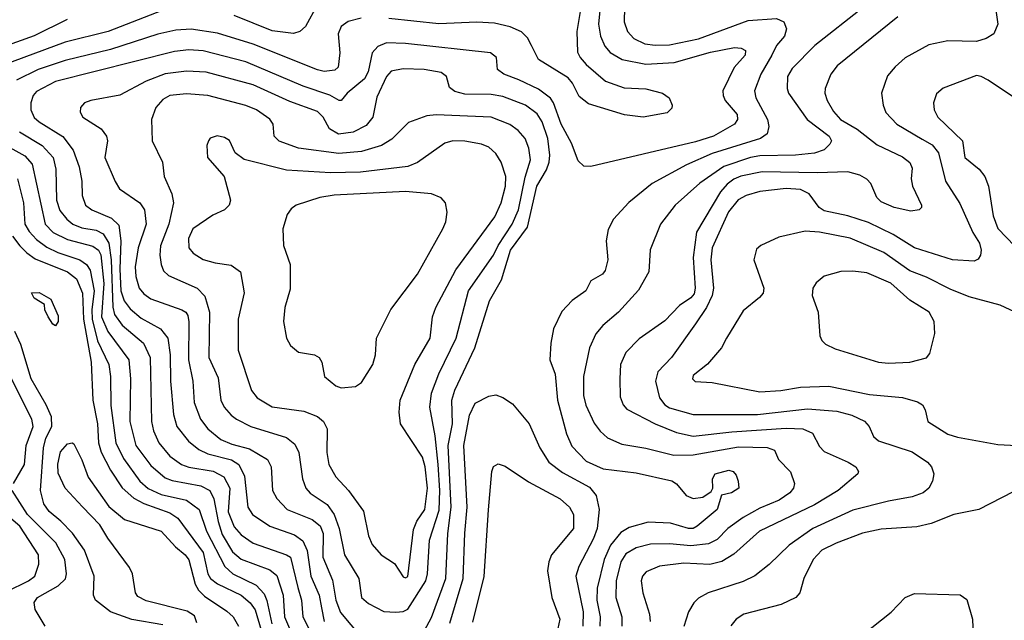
# Model space of a CAD drawing. Extents: x 997026 to 1115308, y 536381 to 619039.
# Tile 401 of 484: x 1069774 to 1073912, y 602380 to 604904. Entities that reach past the tile are written whole.
import ezdxf

# ---------------------------------------------------------------- set-up
doc = ezdxf.new("R2010")
doc.units = 0

msp = doc.modelspace()

# ---------------------------------------------------------------- linework, layer by layer
at = {"layer": '0CON20XD'}
for points in [[(1072221, 605029), (1072206.5, 604885), (1072215.2, 604835.2), (1072233.3, 604793.3), (1072256, 604766), (1072306.1, 604736.1), (1072405, 604717.6), (1072525, 604724.8), (1072677.6, 604767.6), (1072777.8, 604787.8), (1072806.7, 604785), (1072824.4, 604774.4), (1072823.1, 604755), (1072776.6, 604703.4), (1072729.5, 604605), (1072730.3, 604585), (1072739.7, 604565), (1072789.3, 604505), (1072791.3, 604485), (1072777.7, 604465), (1072690, 604415), (1072615, 604390.4), (1072175, 604287.1), (1072145, 604288), (1072120.6, 604310.6), (1072093.8, 604385), (1072049.7, 604465), (1072017.9, 604555), (1072005, 604574.6), (1071955, 604612.2), (1071871.2, 604651.2), (1071808.6, 604675), (1071782, 604695), (1071778, 604745), (1071752.5, 604765), (1071395, 604803.3), (1071315, 604806.8), (1071278.9, 604791.1), (1071255.9, 604765), (1071237.9, 604685), (1071222.9, 604655), (1071150.4, 604595), (1071125, 604564), (1071115.9, 604564.1), (1071077.3, 604587.3), (1070964.6, 604624.6), (1070725, 604727), (1070545, 604773.1), (1070485, 604777), (1070425, 604770), (1069925, 604643.9), (1069845, 604602.5), (1069830.4, 604585), (1069820.7, 604555), (1069820, 604525), (1069835, 604492.5), (1069855, 604474.3), (1069955, 604413.1), (1069999.2, 604355), (1070023.7, 604285), (1070034.7, 604225), (1070036, 604165), (1070050.8, 604125), (1070076.5, 604105), (1070160, 604070), (1070190.6, 604040.6), (1070199.5, 603975), (1070194.2, 603855), (1070198.7, 603765), (1070212.8, 603722.8), (1070238.3, 603688.3), (1070285, 603649), (1070365.4, 603605), (1070395.8, 603565), (1070405.9, 603495.9), (1070407.5, 603385), (1070420.2, 603245), (1070434.1, 603194.1), (1070482.8, 603132.8), (1070527.4, 603097.4), (1070565, 603079.8), (1070664.4, 603054.4), (1070695, 603034.7), (1070719.3, 602985), (1070732.1, 602855), (1070751.8, 602825), (1070824.8, 602774.8), (1070929.4, 602739.4), (1070964, 602714), (1070982.6, 602672.6), (1070997, 602565), (1071032.7, 602485), (1071042.5, 602432.5), (1071053.9, 602375)], [(1073866, 605025), (1073885.5, 604885), (1073868.1, 604845), (1073835.7, 604824.3), (1073795, 604812.4), (1073675, 604814.6), (1073595, 604797.8), (1073495, 604743.1), (1073453.4, 604706.6), (1073421.7, 604668.3), (1073395.5, 604595), (1073402.9, 604545), (1073414.2, 604514.2), (1073460, 604465), (1073567.5, 604402.5), (1073608.7, 604378.7), (1073635.1, 604345.1), (1073664.7, 604225), (1073725, 604131.5), (1073780.2, 604010.2), (1073807.4, 603965), (1073814.7, 603935), (1073812.3, 603915), (1073802.2, 603897.8), (1073785, 603888.8), (1073695, 603894.8), (1073535, 603944.7), (1073445, 604001.9), (1073341.7, 604051.7), (1073255, 604079.6), (1073155, 604100.2), (1073134.1, 604115), (1073092.3, 604172.3), (1073055, 604191), (1072995, 604194), (1072885, 604182), (1072827.1, 604165), (1072793.5, 604146.5), (1072752.8, 604097.2), (1072683.9, 603945), (1072678.3, 603895), (1072690.2, 603775), (1072684.8, 603745), (1072660, 603695), (1072614.4, 603625.6), (1072513.2, 603485), (1072455.9, 603424.1), (1072446.2, 603385), (1072462.4, 603315), (1072485, 603285.9), (1072505, 603272.5), (1072605, 603245.2), (1072875, 603244.8), (1073085, 603268), (1073208.2, 603258.2), (1073271.9, 603241.9), (1073325, 603217.2), (1073344.6, 603195), (1073362.9, 603152.9), (1073383.7, 603133.7), (1073525, 603088.2), (1073589.5, 603045), (1073606.5, 603025), (1073616.5, 602995), (1073610.5, 602965), (1073595.6, 602935), (1073571.4, 602915), (1073525, 602898.8), (1073425, 602880.5), (1073275, 602842.8), (1073107.9, 602765), (1073008.5, 602695), (1072924.4, 602615), (1072863.1, 602566.9), (1072815, 602542.2), (1072668, 602495), (1072627.4, 602472.6), (1072607.4, 602452.6), (1072584.5, 602415), (1072565.9, 602354.1)], [(1071023.5, 604965), (1070974.4, 604875), (1070951.4, 604855), (1070924.7, 604845.3), (1070835, 604857.9), (1070675, 604921.2)], [(1070373.3, 604943.3), (1070145.7, 604855), (1069965, 604809.2), (1069705, 604713.2)], [(1072132.9, 604955), (1072115.4, 604855), (1072118, 604768), (1072129.5, 604745), (1072155.2, 604715.2), (1072235.4, 604645.4), (1072315, 604618.2), (1072405, 604613.5), (1072475.5, 604595.5), (1072503.3, 604575), (1072516.2, 604545), (1072515, 604532.5), (1072495, 604512), (1072395, 604494.4), (1072316.1, 604503.9), (1072165, 604550.5), (1072125, 604581.1), (1072097.3, 604637.2), (1072079.1, 604659.1), (1071955, 604736.4), (1071924.7, 604795), (1071908.4, 604828.4), (1071883.2, 604853.2), (1071835, 604874.6), (1071768.8, 604888.8), (1071695, 604893.4), (1071535, 604887.2), (1071325, 604909.3)], [(1073318.9, 604955), (1073115.5, 604795), (1073020.5, 604699.5), (1073000.9, 604665), (1072999.6, 604615), (1073004.7, 604594.7), (1073083.2, 604485), (1073176.6, 604415), (1073185.3, 604395), (1073179.6, 604380.4), (1073155, 604357.5), (1073115, 604342.5), (1073035.2, 604334.8), (1072885, 604332.5), (1072845, 604324.5), (1072733.6, 604286.4), (1072633.2, 604216.8), (1072528.2, 604125), (1072467.9, 604045), (1072423.9, 603936.1), (1072418.5, 603845), (1072375, 603767.1), (1072290.9, 603675), (1072225, 603618.2), (1072195, 603583.3), (1072168.7, 603525), (1072143.4, 603405), (1072144.1, 603325), (1072153.4, 603283.4), (1072188.7, 603208.7), (1072214.3, 603174.3), (1072245, 603147.3), (1072305, 603120.6), (1072405, 603103.7), (1072523.3, 603073.3), (1072605, 603074.8), (1072795, 603109.2), (1072915, 603106.5), (1072946.7, 603095), (1072962.5, 603055), (1073013.6, 603003.6), (1073030, 602955), (1073026.2, 602935), (1073011.5, 602915), (1072965.7, 602884.3), (1072885, 602850.7), (1072815, 602812.5), (1072750.5, 602765), (1072705, 602719.3), (1072669, 602701), (1072595, 602692.1), (1072505, 602700.5), (1072425, 602699.4), (1072365.5, 602684.5), (1072321.4, 602658.6), (1072301.1, 602625), (1072280.7, 602545), (1072279.2, 602475), (1072304.7, 602395), (1072304.7, 602355)], [(1072316, 604955), (1072314.6, 604895), (1072327.9, 604855), (1072355.5, 604825), (1072401.9, 604801.9), (1072445, 604796.6), (1072505, 604798.8), (1072626.9, 604823.1), (1072835, 604900.7), (1072955, 604908.9), (1072985.5, 604895), (1072997.3, 604865), (1072988.4, 604835), (1072954.5, 604795.5), (1072934.8, 604755)], [(1069973.5, 604905), (1069835, 604836.1), (1069685, 604783)], [(1071209, 604911), (1071155, 604896.8), (1071124.6, 604875), (1071112.7, 604845), (1071119.1, 604765), (1071112.5, 604705), (1071098.3, 604691.7), (1071053.7, 604686.3), (1071025, 604692.7), (1070755, 604801.2), (1070605, 604847), (1070495, 604864.8), (1070430.3, 604860.3), (1070355, 604842.5), (1070155, 604778.7), (1069965, 604732), (1069851.5, 604695), (1069760, 604650)], [(1073465, 604916.2), (1073210.1, 604709.9), (1073183.1, 604675), (1073159.6, 604615), (1073157.3, 604595), (1073167.1, 604565), (1073195, 604517.8), (1073223.8, 604485), (1073294, 604444), (1073377.8, 604377.8), (1073485, 604327.5), (1073515, 604304), (1073525, 604280), (1073521.1, 604235), (1073526.5, 604205), (1073564.3, 604125), (1073564, 604115), (1073554.4, 604105.6), (1073518.9, 604098.9), (1073448.8, 604115), (1073395, 604138.1), (1073376.3, 604156.3), (1073351.1, 604215), (1073335, 604234.4), (1073305, 604250.4), (1073255, 604264.7), (1073125, 604260.5), (1072895, 604265.2), (1072805, 604246.2), (1072775, 604234), (1072746.9, 604213.1), (1072719.9, 604180.1), (1072618.7, 604011.3), (1072604.8, 603905), (1072613.5, 603775), (1072608.2, 603751.8), (1072595, 603735.3), (1072547.2, 603702.8), (1072485, 603639.1), (1072377.9, 603562.1), (1072321.1, 603505), (1072299.6, 603455), (1072296.2, 603395), (1072298.3, 603318.3), (1072310.5, 603285), (1072325, 603267.1), (1072445, 603205.3), (1072535, 603168.4), (1072605, 603153.4), (1072767.5, 603172.5), (1072995, 603187.5), (1073065.2, 603185.2), (1073106.2, 603166.2), (1073135, 603110), (1073155, 603088.7), (1073255.8, 603045), (1073288, 603025), (1073300, 603005), (1073296.7, 602995), (1073214.4, 602925), (1073115, 602864.7), (1072883.9, 602753.9), (1072775, 602657.5), (1072725, 602627.4), (1072675.2, 602614.8), (1072565, 602619.3), (1072463.1, 602606.9), (1072406.9, 602583.1), (1072391.8, 602565), (1072386.2, 602545), (1072392.3, 602495), (1072420.8, 602405), (1072423.8, 602375)], [(1072934.8, 604755), (1072889.2, 604675), (1072862.5, 604605), (1072867.5, 604575), (1072916.7, 604485), (1072921.9, 604455), (1072916, 604425), (1072888, 604405), (1072685, 604341.4), (1072575.9, 604294.1), (1072432.2, 604215), (1072333.6, 604136.4), (1072270, 604065), (1072247.6, 604022.4), (1072239.4, 603975), (1072245.5, 603895), (1072235, 603850), (1072223.3, 603835), (1072174.1, 603805.9), (1072154, 603765), (1072096.1, 603723.9), (1072052.4, 603677.6), (1072018.1, 603605), (1072006.7, 603545), (1072002.2, 603475), (1072024.6, 603414.6), (1072033.9, 603305), (1072072.7, 603162.8), (1072095, 603112.2), (1072155, 603048.5), (1072225.7, 603015.7), (1072365, 602999.1), (1072515, 602965.4), (1072535, 602953.3), (1072574.7, 602904.7), (1072605, 602891.2), (1072645, 602897.1), (1072679.5, 602920.5), (1072686.7, 602935), (1072686.2, 602975), (1072696.7, 602995), (1072755, 603010.5), (1072772, 603005), (1072785, 602990), (1072794.2, 602965), (1072796, 602935), (1072765, 602915.8), (1072723.6, 602906.4), (1072705.5, 602845), (1072621.9, 602775), (1072605, 602766.2), (1072585, 602765.4), (1072508.6, 602788.6), (1072415, 602792.7), (1072335, 602769.7), (1072300.8, 602749.2), (1072257, 602695), (1072229.8, 602635), (1072200.4, 602515), (1072200, 602465), (1072213.8, 602395), (1072212, 602355)], [(1071446.6, 602285), (1071505, 602392.2), (1071564.8, 602555), (1071573, 602745), (1071587.1, 602855), (1071574.6, 603115), (1071592.7, 603205), (1071589.6, 603305), (1071602.9, 603347.1), (1071687.4, 603525), (1071748.1, 603721.9), (1071799, 603811), (1071837, 603935), (1071907.5, 604032.5), (1071947.8, 604205), (1071987.5, 604272.5), (1071999.3, 604305), (1072001.8, 604335), (1071994.2, 604405), (1071970.2, 604475), (1071949, 604509), (1071899.5, 604545), (1071805, 604580.7), (1071755, 604590.2), (1071645, 604591.4), (1071602.7, 604602.7), (1071579.7, 604619.7), (1071567.1, 604665), (1071545, 604681.5), (1071474, 604694), (1071385, 604698.1), (1071335, 604687.7), (1071315, 604665.6), (1071275, 604578), (1071258, 604495), (1071230.4, 604459.6), (1071175, 604430.7), (1071113.4, 604423.4), (1071075.9, 604445.9), (1071049, 604495), (1071025, 604518.8), (1070909.9, 604559.9), (1070755, 604630.9), (1070556.9, 604683.1), (1070475, 604687.5), (1070385, 604676.1), (1070304.8, 604645.2), (1070195, 604586.5), (1070072.5, 604565), (1070046.7, 604555), (1070028.8, 604535), (1070028, 604515), (1070038.8, 604495), (1070115.8, 604445), (1070138.6, 604415), (1070143.1, 604395), (1070131.9, 604325), (1070175, 604224), (1070193.2, 604193.2), (1070278.9, 604135), (1070298.9, 604105), (1070305.2, 604045), (1070272.4, 603945), (1070259.4, 603865), (1070261.6, 603825), (1070276.5, 603775), (1070295, 603751.3), (1070325, 603730.6), (1070455.8, 603685), (1070471.5, 603675), (1070480.4, 603660.4), (1070484.7, 603634.7), (1070482.8, 603475), (1070501.2, 603385), (1070506.9, 603295), (1070534.2, 603225), (1070565, 603183.9), (1070619.5, 603139.5), (1070665, 603119.8), (1070740.1, 603100.1), (1070815.9, 603055.9), (1070830.4, 603025), (1070836.1, 602925), (1070855, 602891.5), (1070898.5, 602845), (1071003.7, 602803.7), (1071037.4, 602777.4), (1071049.4, 602745), (1071048.1, 602645), (1071088.3, 602548.3), (1071103.2, 602465), (1071122.7, 602412.7), (1071296.4, 602205)], [(1073955, 604575.7), (1073845, 604649.2), (1073815, 604665.6), (1073795, 604669.4), (1073655, 604616.7), (1073627.4, 604592.6), (1073614.4, 604555), (1073616.9, 604525), (1073632.5, 604495), (1073736, 604395), (1073746, 604325), (1073806, 604276), (1073830, 604245), (1073845.4, 604205), (1073865, 604080), (1073885, 604027.1), (1074027.4, 603877.4)], [(1071355, 602414.6), (1071385, 602417.1), (1071405, 602427.1), (1071480.4, 602545), (1071487.9, 602575), (1071496.2, 602716.2), (1071536.9, 602843.1), (1071540.4, 602925), (1071533.3, 603035), (1071519.7, 603155), (1071497.3, 603275), (1071504.7, 603335), (1071535.8, 603415), (1071608.6, 603565), (1071659.8, 603765), (1071765, 603914.7), (1071785.5, 603955), (1071844.1, 604045), (1071869.8, 604105), (1071898, 604242), (1071920.2, 604315), (1071913.8, 604363.8), (1071897.7, 604405), (1071868.9, 604438.9), (1071833.5, 604463.5), (1071755, 604493.7), (1071525, 604503.8), (1071485, 604500), (1071408, 604472), (1071337.9, 604402.1), (1071295.2, 604374.8), (1071209.9, 604350.1), (1071115, 604341.2), (1070945, 604363.8), (1070865, 604393.3), (1070843.1, 604415), (1070838.6, 604465), (1070825, 604485.6), (1070768.9, 604525), (1070725, 604543.1), (1070565, 604585.3), (1070475, 604593.1), (1070405, 604585.3), (1070375, 604568.9), (1070346.6, 604535), (1070327.6, 604485), (1070330, 604395), (1070373.5, 604305), (1070381.5, 604245), (1070412.6, 604172.6), (1070420.6, 604135), (1070400, 604045), (1070366, 603954), (1070362.5, 603915), (1070368.2, 603875), (1070378.5, 603848.5), (1070398.8, 603828.8), (1070519.5, 603775), (1070552.4, 603742.4), (1070571.1, 603675), (1070568.8, 603485), (1070608.7, 603398.7), (1070618.7, 603305), (1070633.2, 603275), (1070662.5, 603242.5), (1070685, 603224.7), (1070744.8, 603194.8), (1070895, 603148.4), (1070930.5, 603120.5), (1070946.5, 603085), (1070962.9, 602975), (1070976.7, 602935), (1070994.5, 602914.5), (1071065.9, 602865.9), (1071095.2, 602825), (1071116.5, 602765), (1071138.4, 602655), (1071199.6, 602555), (1071210.5, 602475), (1071239.9, 602449.9), (1071305, 602416.2), (1071355, 602414.6)], [(1069772.3, 604432.3), (1069868.4, 604375), (1069914.2, 604325), (1069925.2, 604275.2), (1069928.3, 604145), (1069942.7, 604102.7), (1069972.2, 604065), (1069997.3, 604045), (1070035, 604029.8), (1070095, 604019), (1070125, 604003.5), (1070148.9, 603965), (1070158.5, 603895), (1070165.3, 603695.3), (1070172.4, 603665), (1070205, 603619.8), (1070294.2, 603544.2), (1070322, 603485), (1070327.6, 603215), (1070336.7, 603176.7), (1070359.2, 603125), (1070405, 603070), (1070454, 603034), (1070485, 603022.9), (1070586.6, 603006.6), (1070632.4, 602982.4), (1070657.1, 602935), (1070650.3, 602835), (1070675, 602772.8), (1070705, 602738.8), (1070755, 602704.3), (1070895.6, 602655.6), (1070912.1, 602645), (1070942.9, 602517.1), (1070958.4, 602465), (1070964, 602395), (1071004.1, 602315)], [(1069695, 604387.8), (1069795, 604331.8), (1069826.9, 604296.9), (1069880.2, 604045), (1069915, 604009.4), (1069975, 603979.7), (1070081.9, 603951.9), (1070105, 603935.3), (1070115.3, 603915.3), (1070127.6, 603795), (1070117.8, 603655), (1070144, 603594), (1070232.7, 603475), (1070240.2, 603395), (1070236.5, 603215), (1070262.6, 603115), (1070325, 603030), (1070385, 602978.9), (1070415, 602967.1), (1070535.4, 602945.4), (1070572.5, 602925), (1070590.4, 602890.4), (1070607.6, 602795), (1070625, 602740.3), (1070667.8, 602667.8), (1070705, 602637), (1070825, 602591.7), (1070855, 602567.8), (1070881.2, 602485), (1070887, 602395), (1070908.1, 602345)], [(1071395, 602558.5), (1071405, 602564.5), (1071428.9, 602761.1), (1071443.4, 602796.6), (1071477, 602845), (1071488, 602935), (1071478.7, 603025), (1071466.6, 603065), (1071374.4, 603205), (1071368.2, 603255), (1071372.9, 603305), (1071434, 603455), (1071499.3, 603565), (1071509.1, 603655), (1071522.2, 603695), (1071607.1, 603852.9), (1071771.2, 604075), (1071797.9, 604135), (1071816.4, 604205), (1071816.6, 604245), (1071797.7, 604305), (1071775, 604342.2), (1071745, 604368.1), (1071715, 604380.5), (1071645, 604393.6), (1071595, 604394.5), (1071561.2, 604385), (1071446.1, 604303.9), (1071405, 604287.6), (1071206.8, 604263.2), (1071080.1, 604260.1), (1070895, 604271.9), (1070716.6, 604316.6), (1070678.8, 604345), (1070655, 604396.2), (1070635, 604409.2), (1070604.1, 604415.9), (1070575, 604406.7), (1070566.7, 604395), (1070560, 604375), (1070563.3, 604325), (1070633.3, 604245), (1070660, 604145), (1070654, 604125), (1070635, 604104.3), (1070585, 604081.9), (1070502, 604025), (1070483.8, 603985), (1070485.4, 603945.4), (1070502.6, 603922.6), (1070545, 603895.5), (1070595, 603881.5), (1070663, 603873), (1070701.4, 603845), (1070716.6, 603756.6), (1070692.7, 603645), (1070692.7, 603515), (1070747.7, 603345), (1070771.9, 603315), (1070835, 603277.3), (1070968.1, 603258.1), (1071025, 603236.5), (1071051.4, 603215), (1071065.5, 603185), (1071064.6, 603084.6), (1071073.5, 603035), (1071102.1, 602982.1), (1071155.3, 602925.3), (1071218.5, 602838.5), (1071239.5, 602735), (1071255, 602698), (1071292.9, 602655), (1071348.8, 602618.8), (1071385, 602562.5), (1071395, 602558.5)], [(1069764.6, 604234.6), (1069790, 604135), (1069795.6, 604045), (1069813.3, 604013.4), (1069845, 603979.6), (1069888.2, 603948.2), (1069934.2, 603925.8), (1070026.8, 603895), (1070054.6, 603874.6), (1070070.7, 603850.7), (1070086.5, 603765), (1070076.9, 603685), (1070078.8, 603645), (1070101, 603555), (1070147.8, 603455), (1070155.6, 603405), (1070157.2, 603282.8), (1070178.1, 603125), (1070209.7, 603059.7), (1070278.4, 602965), (1070313.9, 602933.9), (1070368.6, 602908.6), (1070475, 602884.3), (1070528.6, 602845), (1070559.3, 602755), (1070635.8, 602605.8), (1070669.6, 602575), (1070767.8, 602527.8), (1070801.2, 602491.2), (1070813.2, 602463.2), (1070833, 602365)], [(1071125, 603357.1), (1071185, 603361.9), (1071211.1, 603378.9), (1071257.5, 603455), (1071269.5, 603495), (1071273.3, 603565), (1071333.4, 603686.6), (1071445.5, 603835), (1071552.5, 604025), (1071564.4, 604055), (1071570.6, 604095), (1071562.9, 604135), (1071545, 604155.7), (1071505, 604172.5), (1071395, 604181.8), (1071095, 604166.8), (1071035, 604157.1), (1070935.4, 604124.6), (1070915, 604109.2), (1070898.1, 604085), (1070880, 604025), (1070883.1, 603955), (1070910, 603875), (1070910.9, 603770.9), (1070888.4, 603695), (1070882.2, 603635), (1070895, 603566.2), (1070912.7, 603535), (1070945, 603506.7), (1071012.5, 603495), (1071032, 603485), (1071043.1, 603465), (1071055.6, 603405), (1071102.9, 603365), (1071125, 603357.1)], [(1073976.4, 603666.4), (1073894.6, 603704.6), (1073765, 603739.5), (1073685, 603771.1), (1073585, 603822.5), (1073515, 603848.9), (1073406.2, 603926.2), (1073265, 603985.7), (1073135, 604010.7), (1073075, 604014.6), (1072965, 603990.5), (1072888.8, 603955), (1072870.9, 603939.1), (1072860, 603895), (1072901.4, 603775), (1072898.6, 603755), (1072883.7, 603736.3), (1072815, 603680.8), (1072744.5, 603565), (1072723.1, 603525), (1072665, 603456.2), (1072605, 603408.8), (1072601.2, 603395), (1072613.3, 603383.3), (1072685, 603378.9), (1072885, 603340.7), (1072972.5, 603345), (1073055, 603360.3), (1073174.1, 603364.1), (1073345, 603329.3), (1073485, 603316.5), (1073547.4, 603297.4), (1073568.8, 603285), (1073580, 603265), (1073591.2, 603215), (1073675, 603162.2), (1073715, 603149.4), (1073885, 603119.2), (1073965, 603114.2)], [(1069744.1, 603994.1), (1069774.3, 603954.3), (1069803.5, 603923.5), (1069838.9, 603898.9), (1069975, 603843.8), (1070012.1, 603815), (1070037.4, 603755), (1070041.3, 603645), (1070074.8, 603465), (1070081.5, 603305), (1070100.4, 603205), (1070105.2, 603125), (1070116.9, 603086.9), (1070155, 603010.8), (1070205, 602937.1), (1070252.9, 602892.9), (1070295, 602870.3), (1070405, 602831.9), (1070438.9, 602808.9), (1070545.3, 602665.3), (1070565.2, 602575.2), (1070575.7, 602555), (1070605, 602533), (1070705.3, 602485), (1070743, 602453), (1070764.2, 602424.2), (1070807.4, 602277.4)], [(1073425, 603460), (1073515, 603464.6), (1073585, 603482.9), (1073598.8, 603501.2), (1073620, 603585), (1073617.8, 603635), (1073596.7, 603675), (1073515, 603724.6), (1073435, 603796.4), (1073335, 603840.3), (1073275, 603847.7), (1073225, 603846.4), (1073155, 603825.6), (1073121.2, 603798.8), (1073107.1, 603775), (1073104.6, 603745), (1073130, 603675), (1073137.5, 603575), (1073145.7, 603555.7), (1073160.9, 603540.9), (1073200.7, 603520.7), (1073383.3, 603465), (1073425, 603460)], [(1069925, 603617.5), (1069913.3, 603625), (1069894, 603655), (1069880, 603685), (1069877.5, 603707.5), (1069835, 603733.3), (1069823.9, 603756.1), (1069855, 603757.5), (1069905, 603730), (1069935, 603660), (1069936.2, 603635), (1069925, 603617.5)], [(1070375, 602360.4), (1070245, 602382.8), (1070155.2, 602415.2), (1070092.2, 602465), (1070083.6, 602485), (1070086.3, 602565), (1070046.2, 602675), (1069995.4, 602745.4), (1069946.5, 602796.5), (1069897, 602837), (1069875, 602868.9), (1069861.2, 602925), (1069873.8, 603105), (1069883.6, 603145), (1069909.2, 603195), (1069907.5, 603235), (1069885.4, 603285.4), (1069821.7, 603395), (1069778.7, 603538.7), (1069753.5, 603593.5)], [(1069747.5, 602955), (1069794.7, 603035), (1069801.4, 603115), (1069830.4, 603195), (1069825.2, 603225), (1069739.2, 603395)], [(1071582.4, 602367.6), (1071637.8, 602555), (1071644.2, 602745.8), (1071654.5, 602855), (1071640.6, 603115), (1071665, 603242.5), (1071687.6, 603292.4), (1071745, 603322.2), (1071775, 603326.7), (1071805, 603315.7), (1071845, 603289.4), (1071915.5, 603205), (1071959.6, 603105), (1071998.5, 603045), (1072055, 603001.2), (1072169.1, 602939.1), (1072197.5, 602905), (1072210, 602845), (1072200.4, 602765), (1072185.7, 602724.3), (1072124.1, 602605.9), (1072110.8, 602565), (1072141.7, 602415), (1072140.2, 602355)], [(1070518.7, 602368.7), (1070508.4, 602398.4), (1070478.1, 602418.1), (1070305, 602462.2), (1070270.1, 602480.1), (1070261.1, 602495), (1070248.1, 602575), (1070235, 602601.2), (1070144.4, 602725), (1070110.8, 602780.8), (1070037.1, 602857.1), (1069964.4, 602935), (1069935, 602997.5), (1069933.7, 603036.3), (1069945, 603088), (1069975, 603121.4), (1069995, 603126), (1070000.9, 603120.9), (1070035, 603054), (1070061.4, 602981.4), (1070148.3, 602858.2), (1070214, 602804), (1070368.1, 602755), (1070428.7, 602688.7), (1070470, 602655), (1070485, 602634.4), (1070511.7, 602531.7), (1070525, 602506.2), (1070550.7, 602480.7), (1070645, 602418.5), (1070670.9, 602395), (1070693.6, 602355)], [(1071744.7, 602844.7), (1071758.1, 603005), (1071765, 603026.2), (1071785, 603037.5), (1071815, 603027.5), (1071912.4, 602962.4), (1072045, 602890.9), (1072084.5, 602855), (1072101.5, 602825), (1072102.2, 602765), (1072008.9, 602655), (1071997.3, 602625), (1071992.4, 602587.6), (1072010.8, 602475), (1072043.9, 602385), (1072036, 602345)], [(1069719.6, 602500.4), (1069811.5, 602545), (1069837.2, 602565), (1069854.8, 602615.2), (1069852.7, 602655), (1069774.9, 602774.9), (1069629.1, 602899.1)], [(1069880.6, 602355), (1069839.4, 602425), (1069834.4, 602455), (1069848.6, 602475), (1069935, 602524), (1069965.7, 602554.3), (1069970.4, 602575), (1069963.1, 602635), (1069925.8, 602705), (1069806, 602825), (1069741.8, 602925)], [(1073949.8, 602920.2), (1073805, 602845.6), (1073700, 602825), (1073605, 602786.2), (1073545, 602772.1), (1073395, 602762.5), (1073316.6, 602746.6), (1073205, 602704.6), (1073145, 602674.6), (1073109.3, 602635), (1073070, 602555), (1073052.2, 602495), (1073035.7, 602475), (1072975, 602446), (1072818, 602405), (1072785.7, 602385), (1072763, 602357)], [(1071678.3, 602371.7), (1071726.2, 602563.8), (1071744.7, 602844.7)], [(1073315, 602317.8), (1073436.4, 602413.6), (1073496, 602475), (1073535, 602492.9), (1073726.6, 602486.6), (1073755, 602467.5), (1073779.2, 602385), (1073785.6, 602205)]]:
    msp.add_lwpolyline(points, dxfattribs=at)

doc.saveas('drawing.dxf')
